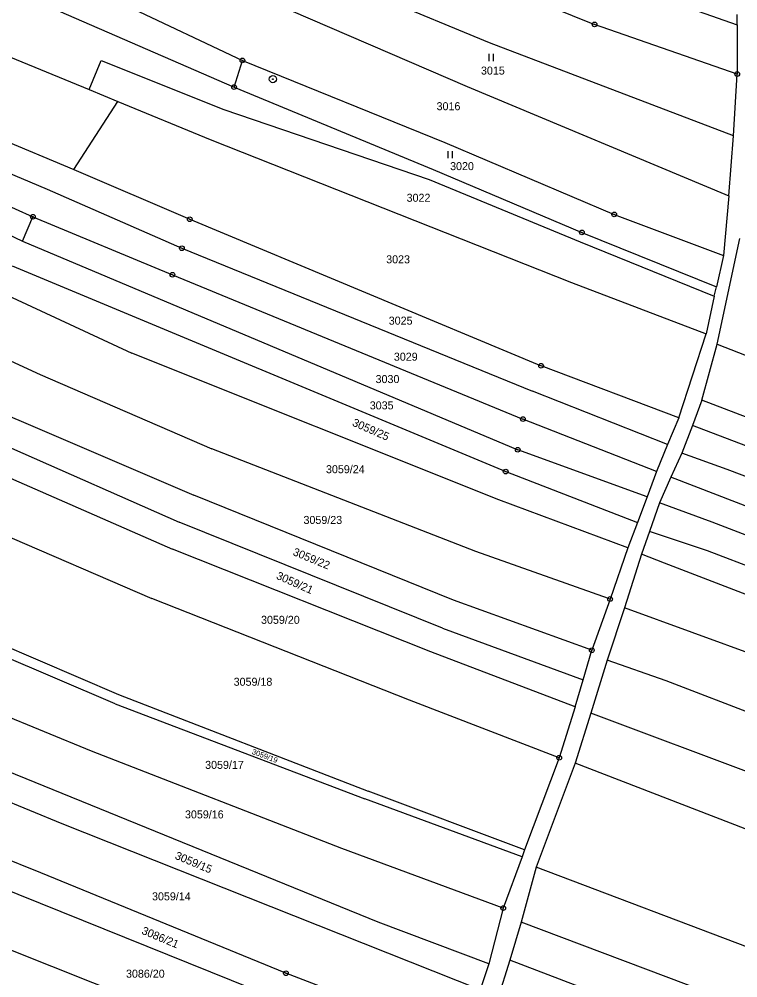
# Model space of a CAD drawing. Extents: x -593183 to -588034, y -1130415 to -1124994.
# Drawn here: x -591759.3 to -591606.6, y -1127134.1 to -1126930.4 of the extents above; entities that cross this region are included whole.
import ezdxf

# ---------------------------------------------------------------- set-up
doc = ezdxf.new("R2010")
doc.units = 0
for name, color, linetype in [('Vrstva 1', 7, 'Continuous'), ('Vrstva 18', 7, 'Continuous'), ('Vrstva 24', 7, 'Continuous'), ('Vrstva 25', 7, 'Continuous')]:
    doc.layers.add(name, color=color, linetype=linetype)

msp = doc.modelspace()

# ---------------------------------------------------------------- linework, layer by layer
at = {"layer": 'Vrstva 1'}
for p, q in [((-591706.18, -1126903.56), (-591637.02, -1126931.52)), ((-591649.15, -1126916.66), (-591606.72, -1126931.61)), ((-591659.34, -1126935.46), (-591702.41, -1126917.55)), ((-591758.14, -1126925.47), (-591713.61, -1126944.84)), ((-591736.38, -1126927.54), (-591711.84, -1126939.18)), ((-591705.66, -1126926.81), (-591664.09, -1126944.71)), ((-591606.72, -1126931.61), (-591606.72, -1126929.44)), ((-591778.76, -1126931.19), (-591744.4, -1126945.38)), ((-591606.7, -1126942.06), (-591637.02, -1126931.52)), ((-591606.72, -1126931.61), (-591606.7, -1126942.06)), ((-591607.47, -1126955.17), (-591659.34, -1126935.46)), ((-591744.4, -1126945.38), (-591741.84, -1126939.19)), ((-591741.84, -1126939.19), (-591715.79, -1126949.6)), ((-591713.61, -1126944.84), (-591711.84, -1126939.18)), ((-591711.84, -1126939.18), (-591668.8, -1126956.58)), ((-591607.47, -1126955.17), (-591606.7, -1126942.06)), ((-591744.4, -1126945.38), (-591738.3, -1126947.9)), ((-591713.61, -1126944.84), (-591671.29, -1126962.33)), ((-591664.09, -1126944.71), (-591608.49, -1126967.91)), ((-591747.64, -1126962.36), (-591738.3, -1126947.9)), ((-591738.3, -1126947.9), (-591718.7, -1126955.96)), ((-591779.3, -1126949.13), (-591747.64, -1126962.36)), ((-591715.79, -1126949.6), (-591672.19, -1126964.45)), ((-591718.7, -1126955.96), (-591641.92, -1126986.37)), ((-591608.49, -1126967.91), (-591607.47, -1126955.17)), ((-591774.89, -1126957.52), (-591753.32, -1126966.51)), ((-591668.8, -1126956.58), (-591632.82, -1126971.89)), ((-591777.33, -1126962.99), (-591756.34, -1126972.38)), ((-591747.64, -1126962.36), (-591723.03, -1126972.9)), ((-591671.29, -1126962.33), (-591639.69, -1126975.72)), ((-591672.19, -1126964.45), (-591640.1, -1126977.68)), ((-591753.32, -1126966.51), (-591724.7, -1126979.08)), ((-591608.49, -1126967.91), (-591609.63, -1126980.65)), ((-591758.57, -1126977.54), (-591756.34, -1126972.38)), ((-591756.34, -1126972.38), (-591726.7, -1126984.7)), ((-591632.82, -1126971.89), (-591609.63, -1126980.65)), ((-591766.52, -1126973.76), (-591758.57, -1126977.54)), ((-591723.03, -1126972.9), (-591648.38, -1127004.05)), ((-591639.69, -1126975.72), (-591611.13, -1126987.3)), ((-591758.57, -1126977.54), (-591653.34, -1127021.88)), ((-591640.1, -1126977.68), (-591611.57, -1126989.28)), ((-591610.99, -1126999.45), (-591606.14, -1126977.04)), ((-591724.7, -1126979.08), (-591650.19, -1127009.45)), ((-591609.63, -1126980.65), (-591611.13, -1126987.3)), ((-591760.75, -1126982.8), (-591655.9, -1127026.53)), ((-591726.7, -1126984.7), (-591652.23, -1127015.37)), ((-591641.92, -1126986.37), (-591613.33, -1126997.26)), ((-591764.9, -1126987.68), (-591735.34, -1127001.4)), ((-591611.57, -1126989.28), (-591611.13, -1126987.3)), ((-591611.57, -1126989.28), (-591613.33, -1126997.26)), ((-591773.18, -1126997.44), (-591754.78, -1127005.9)), ((-591619.09, -1127015.1), (-591613.33, -1126997.26)), ((-591614.25, -1127011.37), (-591610.99, -1126999.45)), ((-591610.99, -1126999.45), (-591488.71, -1127047.14)), ((-591657.37, -1127032.51), (-591735.34, -1127001.4)), ((-591619.09, -1127015.1), (-591648.38, -1127004.05)), ((-591754.78, -1127005.9), (-591718.31, -1127021.66)), ((-591776.79, -1127008.24), (-591758.84, -1127015.8)), ((-591621.52, -1127020.74), (-591650.19, -1127009.45)), ((-591614.25, -1127011.37), (-591616.21, -1127016.72)), ((-591604.56, -1127015.06), (-591614.25, -1127011.37)), ((-591619.09, -1127015.1), (-591621.52, -1127020.74)), ((-591758.84, -1127015.8), (-591722.17, -1127031.55)), ((-591623.84, -1127026.48), (-591652.23, -1127015.37)), ((-591616.21, -1127016.72), (-591618.44, -1127022.58)), ((-591493.91, -1127063.76), (-591616.21, -1127016.72)), ((-591621.52, -1127020.74), (-591623.84, -1127026.48)), ((-591760.88, -1127021.54), (-591725.28, -1127037.26)), ((-591662.22, -1127043.5), (-591718.31, -1127021.66)), ((-591625.81, -1127031.89), (-591653.34, -1127021.88)), ((-591618.44, -1127022.58), (-591620.81, -1127027.74)), ((-591608.87, -1127026.05), (-591618.44, -1127022.58)), ((-591763.42, -1127026.95), (-591726.66, -1127043.01)), ((-591655.9, -1127026.53), (-591627.87, -1127037.33)), ((-591623.84, -1127026.48), (-591625.81, -1127031.89)), ((-591496.69, -1127069.16), (-591608.87, -1127026.05)), ((-591620.81, -1127027.74), (-591623.21, -1127033.19)), ((-591494.77, -1127076.32), (-591620.81, -1127027.74)), ((-591666.96, -1127053.81), (-591722.17, -1127031.55)), ((-591629.96, -1127042.72), (-591657.37, -1127032.51)), ((-591625.81, -1127031.89), (-591627.87, -1127037.33)), ((-591623.21, -1127033.19), (-591625.32, -1127039.29)), ((-591612.06, -1127037.26), (-591623.21, -1127033.19)), ((-591768.18, -1127037.47), (-591731.07, -1127053.51)), ((-591669.35, -1127059.82), (-591725.28, -1127037.26)), ((-591627.87, -1127037.33), (-591629.96, -1127042.72)), ((-591500.8, -1127080.4), (-591612.06, -1127037.26)), ((-591625.32, -1127039.29), (-591627.06, -1127044.08)), ((-591613.01, -1127043.35), (-591625.32, -1127039.29)), ((-591671.81, -1127064.82), (-591726.66, -1127043.01)), ((-591634.03, -1127053.48), (-591662.22, -1127043.5)), ((-591629.96, -1127042.72), (-591633.71, -1127053.6)), ((-591512.4, -1127081.92), (-591613.01, -1127043.35)), ((-591627.06, -1127044.08), (-591630.64, -1127055.5)), ((-591622.17, -1127046.01), (-591627.06, -1127044.08)), ((-591514.74, -1127087.34), (-591622.17, -1127046.01)), ((-591676.35, -1127075.11), (-591731.07, -1127053.51)), ((-591637.6, -1127064.48), (-591666.96, -1127053.81)), ((-591633.71, -1127053.6), (-591637.6, -1127064.48)), ((-591633.71, -1127053.6), (-591634.03, -1127053.48)), ((-591630.64, -1127055.5), (-591634.36, -1127066.56)), ((-591600.19, -1127066.58), (-591630.64, -1127055.5)), ((-591775.86, -1127057.74), (-591738.2, -1127073.87)), ((-591738.89, -1127075.85), (-591776.6, -1127059.71)), ((-591669.35, -1127059.82), (-591639.43, -1127070.75)), ((-591641.12, -1127076.54), (-591671.81, -1127064.82)), ((-591639.43, -1127070.75), (-591637.6, -1127064.48)), ((-591634.36, -1127066.56), (-591637.84, -1127077.85)), ((-591621.8, -1127070.97), (-591634.36, -1127066.56)), ((-591743.9, -1127085.91), (-591781.49, -1127070.51)), ((-591641.12, -1127076.54), (-591639.43, -1127070.75)), ((-591513.95, -1127112.63), (-591621.8, -1127070.97)), ((-591738.2, -1127073.87), (-591685.12, -1127094.41)), ((-591738.89, -1127075.85), (-591685.86, -1127096.03)), ((-591644.52, -1127087.34), (-591676.35, -1127075.11)), ((-591641.12, -1127076.54), (-591644.52, -1127087.34)), ((-591637.84, -1127077.85), (-591641.16, -1127088.47)), ((-591520.04, -1127121.91), (-591637.84, -1127077.85)), ((-591683.01, -1127122.27), (-591785.66, -1127080.47)), ((-591750.12, -1127101.38), (-591788.04, -1127085.8)), ((-591690.68, -1127106.59), (-591743.9, -1127085.91)), ((-591644.52, -1127087.34), (-591651.87, -1127106.88)), ((-591641.16, -1127088.47), (-591649.44, -1127110.57)), ((-591525.29, -1127133.19), (-591641.16, -1127088.47)), ((-591651.87, -1127106.88), (-591685.12, -1127094.41)), ((-591754.7, -1127111.81), (-591792.91, -1127096.36)), ((-591652.43, -1127108.35), (-591685.86, -1127096.03)), ((-591705, -1127138.31), (-591795.25, -1127102)), ((-591661.29, -1127136.66), (-591750.12, -1127101.38)), ((-591656.41, -1127119.27), (-591690.68, -1127106.59)), ((-591651.87, -1127106.88), (-591652.43, -1127108.35)), ((-591652.43, -1127108.35), (-591656.41, -1127119.27)), ((-591649.44, -1127110.57), (-591652.6, -1127122.23)), ((-591534.04, -1127154.35), (-591649.44, -1127110.57)), ((-591702.59, -1127133.1), (-591754.7, -1127111.81)), ((-591656.41, -1127119.27), (-591659.49, -1127131.13)), ((-591659.49, -1127131.13), (-591683.01, -1127122.27)), ((-591652.6, -1127122.23), (-591655.04, -1127130.36)), ((-591539.16, -1127165.01), (-591652.6, -1127122.23)), ((-591670.24, -1127164.29), (-591761.37, -1127128.07)), ((-591659.49, -1127131.13), (-591661.29, -1127136.66)), ((-591655.04, -1127130.36), (-591657.63, -1127138.69)), ((-591540.97, -1127173.65), (-591655.04, -1127130.36)), ((-591664.84, -1127147.53), (-591702.59, -1127133.1))]:
    msp.add_line(p, q, dxfattribs=at)
at = {"layer": 'Vrstva 24'}
for centre, radius in [((-591637.02, -1126931.52), 0.5), ((-591637.02, -1126931.52), 0.0327), ((-591711.84, -1126939.18), 0.5), ((-591711.84, -1126939.18), 0.0327), ((-591606.7, -1126942.06), 0.5), ((-591705.37, -1126943.15), 0.75), ((-591705.37, -1126943.15), 0.0903), ((-591606.7, -1126942.06), 0.0327), ((-591713.61, -1126944.84), 0.5), ((-591713.61, -1126944.84), 0.0327), ((-591756.34, -1126972.38), 0.5), ((-591756.34, -1126972.38), 0.0327), ((-591723.03, -1126972.9), 0.5), ((-591632.82, -1126971.89), 0.5), ((-591632.82, -1126971.89), 0.0327), ((-591723.03, -1126972.9), 0.0327), ((-591639.69, -1126975.72), 0.5), ((-591639.69, -1126975.72), 0.0327), ((-591724.7, -1126979.08), 0.5), ((-591724.7, -1126979.08), 0.0327), ((-591726.7, -1126984.7), 0.5), ((-591726.7, -1126984.7), 0.0327), ((-591648.38, -1127004.05), 0.5), ((-591648.38, -1127004.05), 0.0327), ((-591652.23, -1127015.37), 0.5), ((-591652.23, -1127015.37), 0.0327), ((-591653.34, -1127021.88), 0.5), ((-591653.34, -1127021.88), 0.0327), ((-591655.9, -1127026.53), 0.5), ((-591655.9, -1127026.53), 0.0327), ((-591633.71, -1127053.6), 0.5), ((-591633.71, -1127053.6), 0.0327), ((-591637.6, -1127064.48), 0.5), ((-591637.6, -1127064.48), 0.0327), ((-591644.52, -1127087.34), 0.5), ((-591644.52, -1127087.34), 0.0327), ((-591656.41, -1127119.27), 0.5), ((-591656.41, -1127119.27), 0.0327), ((-591702.59, -1127133.1), 0.5), ((-591702.59, -1127133.1), 0.0327)]:
    msp.add_circle(centre, radius, dxfattribs=at)
at = {"layer": 'Vrstva 25'}
for p, q in [((-591659.51, -1126937.8), (-591659.51, -1126939.3)), ((-591658.48, -1126939.3), (-591658.48, -1126937.8)), ((-591668.19, -1126958.46), (-591668.19, -1126959.96)), ((-591667.17, -1126959.96), (-591667.17, -1126958.46))]:
    msp.add_line(p, q, dxfattribs=at)

# ---------------------------------------------------------------- texts
at = {"layer": 'Vrstva 18'}
for s, p in [('3015', (-591661.15, -1126942.18)), ('3016', (-591670.58, -1126949.75)), ('3020', (-591667.71, -1126962.48)), ('3022', (-591676.95, -1126969.2)), ('3023', (-591681.29, -1126982.28)), ('3025', (-591680.75, -1126995.31)), ('3029', (-591679.66, -1127002.97)), ('3030', (-591683.54, -1127007.72)), ('3035', (-591684.78, -1127013.31)), ('3059/24', (-591694.08, -1127026.87)), ('3059/23', (-591698.86, -1127037.65)), ('3059/20', (-591707.88, -1127058.87)), ('3059/18', (-591713.7, -1127072.03)), ('3059/17', (-591719.76, -1127089.69)), ('3059/16', (-591724.04, -1127100.21)), ('3059/14', (-591731.04, -1127117.62)), ('3086/20', (-591736.57, -1127134.05))]:
    msp.add_text(s, height=1.7, dxfattribs=at).set_placement(p)
for s, height, rotation, p in [('3059/25', 1.7, 336.4201, (-591688.64, -1127016.72)), ('3059/22', 1.7, 337.6159, (-591701.27, -1127044.22)), ('3059/21', 1.7, 336.0804, (-591704.78, -1127049.25)), ('3059/19', 1.14, 339.5977, (-591709.92, -1127086.48)), ('3059/15', 1.7, 337.1616, (-591726.31, -1127108.74)), ('3086/21', 1.7, 337.3937, (-591733.39, -1127124.68))]:
    msp.add_text(s, height=height, rotation=rotation, dxfattribs=at).set_placement(p)

doc.saveas('drawing.dxf')
